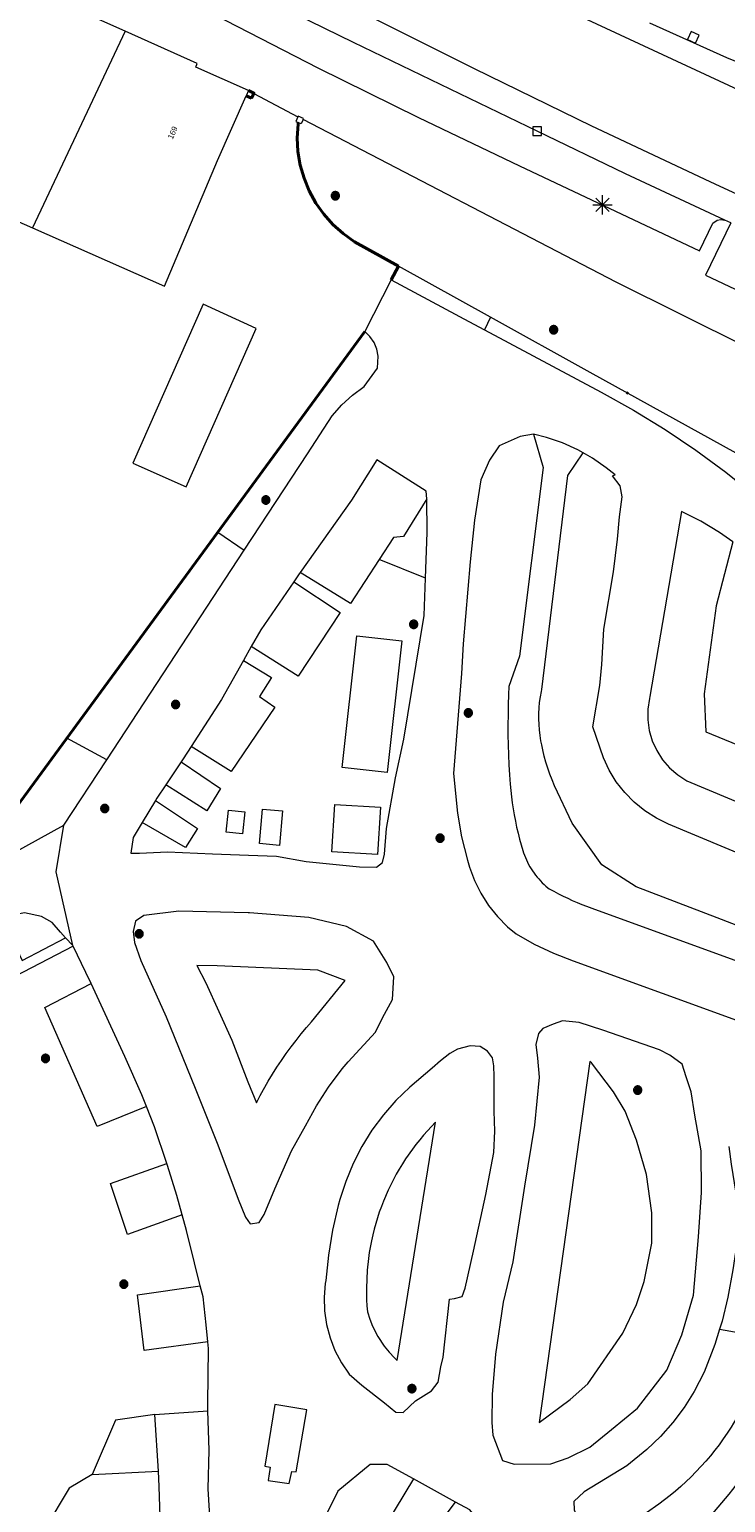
# Model space of a CAD drawing. Header units: metres. Extents: x 135779 to 137489, y 452643 to 455118.
# Tile 433 of 489: x 137249 to 137285, y 454446 to 454522. Entities that reach past the tile are written whole.
import ezdxf
from ezdxf.enums import TextEntityAlignment as Align

# ---------------------------------------------------------------- set-up
doc = ezdxf.new("R2010")
doc.units = ezdxf.units.M
doc.linetypes.add('DGN_Style_4', pattern=[89.853097, 44.898487, -22.449243, 0.056123, -22.449243])
for name, color, linetype, lineweight in [('KTop_BTD_Groenvoorziening', 62, 'Continuous', 13), ('KTop_BTD_Groenvoorziening_gras- en kruidachtigen', 62, 'Continuous', 13), ('KTop_NAR_Huisnummer (t)', 7, 'Continuous', 13), ('KTop_OTD_Half verhard', 15, 'Continuous', 13), ('KTop_OTD_Onverhard', 15, 'Continuous', 13), ('KTop_PAL_Lichtmast', 40, 'Continuous', 13), ('KTop_PND_Grondvlaksituatie van BAG-pand [tachy]', 1, 'Continuous', 13), ('KTop_PND_Pandscheiding', 40, 'Continuous', 13), ('KTop_PUT_Kolk', 15, 'Continuous', 13), ('KTop_SHD_Hek (l)', 15, 'DGN_Style_4', 40), ('KTop_SHD_Muur', 15, 'Continuous', 13), ('KTop_SHD_Muur (l)', 15, 'Continuous', 40), ('KTop_VGO_Boom', 92, 'Continuous', 13), ('KTop_WGD_Parkeervlak', 251, 'Continuous', 13), ('KTop_WGD_Rijbaan_Lokale weg', 251, 'Continuous', 13), ('KTop_WGD_Voetpad', 251, 'Continuous', 13)]:
    doc.layers.add(name, color=color, linetype=linetype, lineweight=lineweight)
doc.styles.add('Style-ROVU', font='ROVU.shx')

# ---------------------------------------------------------------- blocks, each defined once
blk = doc.blocks.new('PAL_Lichtmast')
at = {"layer": 'KTop_PAL_Lichtmast'}
for p, q in [((-0.354, -0.354), (0.354, 0.354)), ((0.354, -0.354), (-0.354, 0.354)), ((0, -0.5), (0, 0.5)), ((-0.5, 0), (0.5, 0))]:
    blk.add_line(p, q, dxfattribs=at)
blk = doc.blocks.new('PUT_Kolk')
at = {"layer": 'KTop_PUT_Kolk', "flags": 128}
blk.add_lwpolyline([(0.225, -0.225), (0.225, 0.225), (-0.225, 0.225), (-0.225, -0.225), (0.225, -0.225)], dxfattribs=at)
blk = doc.blocks.new('VGO_Boom')
at = {"layer": 'KTop_VGO_Boom', "flags": 128}
for points in [[(0.215, 0), (0.214, 0.022), (0.21, 0.045), (0.204, 0.066), (0.196, 0.087), (0.186, 0.108), (0.174, 0.126), (0.16, 0.144), (0.144, 0.16), (0.126, 0.174), (0.107, 0.186), (0.087, 0.196), (0.066, 0.204), (0.045, 0.21), (0.022, 0.214), (-0.001, 0.215), (-0.023, 0.214), (-0.045, 0.21), (-0.067, 0.204), (-0.088, 0.196), (-0.108, 0.186), (-0.127, 0.174), (-0.144, 0.16), (-0.16, 0.144), (-0.174, 0.126), (-0.187, 0.107), (-0.197, 0.087), (-0.205, 0.066), (-0.211, 0.045), (-0.214, 0.022), (-0.215, -0.001), (-0.214, -0.023), (-0.211, -0.045), (-0.205, -0.067), (-0.197, -0.088), (-0.187, -0.108), (-0.174, -0.127), (-0.16, -0.144), (-0.144, -0.16), (-0.127, -0.174), (-0.108, -0.187), (-0.088, -0.197), (-0.067, -0.205), (-0.045, -0.211), (-0.023, -0.214), (0, -0.215), (0.022, -0.214), (0.045, -0.211), (0.066, -0.205), (0.087, -0.197), (0.108, -0.187), (0.126, -0.174), (0.144, -0.16), (0.16, -0.144), (0.174, -0.127), (0.186, -0.108), (0.196, -0.088), (0.204, -0.067), (0.21, -0.045), (0.214, -0.023), (0.215, -0.001)], [(0.155, 0), (0.154, 0.016), (0.152, 0.032), (0.147, 0.048), (0.142, 0.063), (0.134, 0.078), (0.125, 0.091), (0.115, 0.104), (0.104, 0.115), (0.091, 0.125), (0.077, 0.134), (0.063, 0.142), (0.048, 0.147), (0.032, 0.152), (0.016, 0.154), (-0.001, 0.155), (-0.017, 0.154), (-0.033, 0.152), (-0.048, 0.147), (-0.064, 0.142), (-0.078, 0.134), (-0.092, 0.125), (-0.104, 0.115), (-0.116, 0.104), (-0.126, 0.091), (-0.135, 0.077), (-0.142, 0.063), (-0.148, 0.048), (-0.152, 0.032), (-0.155, 0.016), (-0.155, -0.001), (-0.155, -0.017), (-0.152, -0.033), (-0.148, -0.048), (-0.142, -0.064), (-0.135, -0.078), (-0.126, -0.092), (-0.116, -0.104), (-0.104, -0.116), (-0.092, -0.126), (-0.078, -0.135), (-0.064, -0.142), (-0.048, -0.148), (-0.033, -0.152), (-0.017, -0.155), (0, -0.155), (0.016, -0.155), (0.032, -0.152), (0.048, -0.148), (0.063, -0.142), (0.078, -0.135), (0.091, -0.126), (0.104, -0.116), (0.115, -0.104), (0.125, -0.092), (0.134, -0.078), (0.142, -0.064), (0.147, -0.048), (0.152, -0.033), (0.154, -0.017), (0.155, -0.001)], [(0.095, 0), (0.094, 0.01), (0.093, 0.02), (0.09, 0.029), (0.087, 0.039), (0.082, 0.048), (0.077, 0.056), (0.071, 0.064), (0.064, 0.071), (0.056, 0.077), (0.047, 0.082), (0.039, 0.087), (0.029, 0.09), (0.02, 0.093), (0.01, 0.094), (-0.001, 0.095), (-0.01, 0.094), (-0.02, 0.093), (-0.03, 0.09), (-0.039, 0.087), (-0.048, 0.082), (-0.056, 0.077), (-0.064, 0.071), (-0.071, 0.064), (-0.077, 0.056), (-0.083, 0.047), (-0.087, 0.039), (-0.091, 0.029), (-0.093, 0.02), (-0.095, 0.01), (-0.095, -0.001), (-0.095, -0.01), (-0.093, -0.02), (-0.091, -0.03), (-0.087, -0.039), (-0.083, -0.048), (-0.077, -0.056), (-0.071, -0.064), (-0.064, -0.071), (-0.056, -0.077), (-0.048, -0.083), (-0.039, -0.087), (-0.03, -0.091), (-0.02, -0.093), (-0.01, -0.095), (0, -0.095), (0.01, -0.095), (0.02, -0.093), (0.029, -0.091), (0.039, -0.087), (0.048, -0.083), (0.056, -0.077), (0.064, -0.071), (0.071, -0.064), (0.077, -0.056), (0.082, -0.048), (0.087, -0.039), (0.09, -0.03), (0.093, -0.02), (0.094, -0.01), (0.095, -0.001)], [(0.035, 0), (0.035, 0.004), (0.034, 0.007), (0.033, 0.011), (0.032, 0.014), (0.03, 0.018), (0.028, 0.021), (0.026, 0.023), (0.023, 0.026), (0.021, 0.028), (0.017, 0.03), (0.014, 0.032), (0.011, 0.033), (0.007, 0.034), (0.004, 0.035), (-0.001, 0.035), (-0.004, 0.035), (-0.008, 0.034), (-0.011, 0.033), (-0.015, 0.032), (-0.018, 0.03), (-0.021, 0.028), (-0.024, 0.026), (-0.027, 0.023), (-0.029, 0.021), (-0.031, 0.017), (-0.032, 0.014), (-0.034, 0.011), (-0.035, 0.007), (-0.035, 0.004), (-0.035, -0.001), (-0.035, -0.004), (-0.035, -0.008), (-0.034, -0.011), (-0.032, -0.015), (-0.031, -0.018), (-0.029, -0.021), (-0.027, -0.024), (-0.024, -0.027), (-0.021, -0.029), (-0.018, -0.031), (-0.015, -0.032), (-0.011, -0.034), (-0.008, -0.035), (-0.004, -0.035), (0, -0.035), (0.004, -0.035), (0.007, -0.035), (0.011, -0.034), (0.014, -0.032), (0.018, -0.031), (0.021, -0.029), (0.023, -0.027), (0.026, -0.024), (0.028, -0.021), (0.03, -0.018), (0.032, -0.015), (0.033, -0.011), (0.034, -0.008), (0.035, -0.004), (0.035, 0)]]:
    blk.add_lwpolyline(points, dxfattribs=at)

msp = doc.modelspace()

# ---------------------------------------------------------------- linework, layer by layer
at = {"layer": 'KTop_BTD_Groenvoorziening', "flags": 128}
for points in [[(137268.219, 454509.965), (137267.848, 454509.25)], [(137272.999, 454507.318), (137268.219, 454509.965)], [(137272.999, 454507.318), (137272.702, 454506.644)], [(137289.564, 454498.15), (137278.192, 454504.442), (137272.999, 454507.318)], [(137266.47, 454506.563), (137258.83, 454496.138)], [(137269.625, 454493.753), (137267.229, 454494.732)], [(137250.993, 454485.443), (137248.395, 454481.898), (137247.74, 454480.525)], [(137248.297, 454473.075), (137247.521, 454474.814), (137248.118, 454475.084), (137248.664, 454473.904), (137250.929, 454475.079)], [(137251.316, 454474.636), (137248.297, 454473.075)], [(137255.562, 454450.319), (137253.517, 454450.034), (137252.306, 454447.211)], [(137252.306, 454447.211), (137251.114, 454446.502), (137249.852, 454444.376), (137249.622, 454442.517), (137251.633, 454440.37)], [(137252.306, 454447.211), (137255.756, 454447.378)]]:
    msp.add_lwpolyline(points, dxfattribs=at)
at = {"layer": 'KTop_BTD_Groenvoorziening_gras- en kruidachtigen', "flags": 128}
msp.add_lwpolyline([(137263.016, 454517.424), (137263.006, 454517.335), (137262.965, 454516.623), (137263.004, 454515.911), (137263.122, 454515.208), (137263.319, 454514.522), (137263.59, 454513.863), (137263.934, 454513.238), (137264.346, 454512.656), (137264.82, 454512.123), (137265.351, 454511.647), (137265.934, 454511.231), (137268.219, 454509.965)], dxfattribs=at)
at = {"layer": 'KTop_OTD_Half verhard', "flags": 128}
for points in [[(137246.722, 454478.654), (137250.84, 454480.927)], [(137250.929, 454475.079), (137250.666, 454475.369), (137250.223, 454475.872), (137249.682, 454476.176), (137248.795, 454476.379), (137248.344, 454476.28), (137248.136, 454476.237), (137246.757, 454475.903), (137245.399, 454475.493), (137243.858, 454474.827), (137242.01, 454473.42)], [(137251.298, 454474.673), (137250.929, 454475.079)]]:
    msp.add_lwpolyline(points, dxfattribs=at)
at = {"layer": 'KTop_OTD_Onverhard', "flags": 128}
for points in [[(137275.244, 454501.228), (137275.744, 454499.51), (137274.52, 454489.703), (137273.961, 454488.135), (137273.949, 454487.715), (137273.929, 454487.185), (137273.917, 454486.665), (137273.912, 454486.146), (137273.914, 454485.626), (137273.923, 454485.107), (137273.94, 454484.587), (137273.963, 454484.068), (137273.994, 454483.548), (137274.028, 454483.058), (137274.06, 454482.722), (137274.095, 454482.405), (137274.137, 454482.088), (137274.185, 454481.772), (137274.239, 454481.457), (137274.299, 454481.143), (137274.365, 454480.83), (137274.436, 454480.519), (137274.514, 454480.209), (137274.598, 454479.9), (137274.681, 454479.614), (137274.722, 454479.49), (137274.767, 454479.366), (137274.817, 454479.243), (137274.87, 454479.123), (137274.927, 454479.004), (137274.988, 454478.887), (137275.052, 454478.772), (137275.121, 454478.659), (137275.193, 454478.548), (137275.268, 454478.44), (137275.347, 454478.335), (137275.43, 454478.232), (137275.516, 454478.132), (137275.605, 454478.034), (137275.697, 454477.94), (137275.792, 454477.848), (137275.89, 454477.76), (137275.991, 454477.675), (137276.061, 454477.62), (137276.29, 454477.504), (137276.542, 454477.368), (137276.778, 454477.247), (137277.016, 454477.131), (137277.257, 454477.021), (137277.501, 454476.915), (137277.747, 454476.816), (137277.995, 454476.721), (137278.277, 454476.62), (137287.549, 454473.245)], [(137305.918, 454467.947), (137284.79, 454476.121), (137280.583, 454477.723), (137278.793, 454478.872), (137277.246, 454481.035), (137276.337, 454482.977), (137276.207, 454483.277), (137276.089, 454483.581), (137275.981, 454483.889), (137275.884, 454484.2), (137275.798, 454484.515), (137275.723, 454484.833), (137275.67, 454485.103), (137275.629, 454485.307), (137275.584, 454485.587), (137275.55, 454485.871), (137275.528, 454486.157), (137275.518, 454486.443), (137275.521, 454486.729), (137275.535, 454487.015), (137275.561, 454487.3), (137275.599, 454487.584), (137275.65, 454487.875), (137275.676, 454487.981), (137277.022, 454499.094), (137277.818, 454500.263)], [(137269.706, 454497.873), (137268.478, 454495.926), (137267.971, 454495.87), (137267.229, 454494.732)], [(137258.83, 454496.138), (137250.993, 454485.443)], [(137258.83, 454496.138), (137260.214, 454495.216)], [(137285.598, 454495.647), (137284.729, 454492.324), (137284.115, 454487.755), (137284.2, 454485.782), (137309.132, 454475.539)], [(137267.229, 454494.732), (137265.733, 454492.44), (137263.112, 454494.042)], [(137262.781, 454493.562), (137265.19, 454491.976), (137263.013, 454488.665), (137260.577, 454490.2)], [(137266.059, 454490.766), (137268.4, 454490.508), (137267.64, 454483.661), (137265.299, 454483.92), (137266.059, 454490.766)], [(137260.175, 454489.488), (137261.635, 454488.599), (137261.008, 454487.604), (137261.801, 454487.06), (137259.534, 454483.71), (137257.447, 454485.009)], [(137253.07, 454484.326), (137250.993, 454485.443)], [(137256.938, 454484.224), (137258.984, 454482.831), (137258.263, 454481.68), (137256.133, 454483.019)], [(137255.603, 454482.215), (137257.788, 454480.753), (137257.155, 454479.77), (137254.907, 454481.065)], [(137260.234, 454481.612), (137260.117, 454480.483), (137259.271, 454480.571), (137259.387, 454481.7), (137260.234, 454481.612)], [(137262.202, 454481.667), (137262.046, 454479.874), (137261.006, 454479.967), (137261.162, 454481.76), (137262.202, 454481.667)], [(137264.913, 454482.006), (137267.284, 454481.869), (137267.141, 454479.399), (137264.77, 454479.536), (137264.913, 454482.006)], [(137260.845, 454466.5), (137261.043, 454466.88), (137261.462, 454467.627), (137261.683, 454467.993), (137261.912, 454468.355), (137262.149, 454468.712), (137262.394, 454469.063), (137262.646, 454469.409), (137262.905, 454469.75), (137263.171, 454470.085), (137263.445, 454470.415), (137263.711, 454470.721), (137265.452, 454472.867), (137264.03, 454473.405), (137258.806, 454473.62), (137257.753, 454473.643), (137258.22, 454472.741), (137259.565, 454469.77), (137260.401, 454467.593), (137260.845, 454466.5)], [(137255.134, 454466.309), (137252.563, 454465.272), (137249.841, 454471.452), (137252.251, 454472.699)], [(137278.172, 454468.65), (137275.54, 454449.903), (137277.153, 454451.094), (137278.062, 454451.916), (137279.885, 454454.543), (137280.591, 454456.042), (137280.986, 454457.227), (137281.383, 454459.217), (137281.383, 454460.793), (137281.118, 454462.788), (137280.584, 454464.568), (137280.009, 454466.071), (137279.401, 454467.071), (137278.25, 454468.578), (137278.172, 454468.65)], [(137268.157, 454453.133), (137270.157, 454465.501), (137269.526, 454464.823), (137269.328, 454464.586), (137269.135, 454464.344), (137268.949, 454464.098), (137268.595, 454463.592), (137268.428, 454463.332), (137268.267, 454463.068), (137268.113, 454462.8), (137267.966, 454462.529), (137267.692, 454461.975), (137267.447, 454461.408), (137267.335, 454461.12), (137267.23, 454460.83), (137267.043, 454460.241), (137266.96, 454459.943), (137266.885, 454459.644), (137266.818, 454459.342), (137266.706, 454458.735), (137266.662, 454458.429), (137266.596, 454457.815), (137266.555, 454456.889), (137266.558, 454456.58), (137266.567, 454456.272), (137266.585, 454455.963), (137266.61, 454455.655), (137266.729, 454455.274), (137266.877, 454454.902), (137267.15, 454454.368), (137267.483, 454453.87), (137267.736, 454453.56), (137268.011, 454453.27), (137268.157, 454453.133)], [(137256.988, 454460.688), (137254.141, 454459.667), (137253.253, 454462.317), (137256.19, 454463.35)], [(137258.312, 454454.097), (137255.006, 454453.648), (137254.67, 454456.533), (137257.928, 454457.001)], [(137284.907, 454454.752), (137287.352, 454454.32), (137286.242, 454450.973), (137285.883, 454450.294), (137285.507, 454449.662), (137285.307, 454449.354), (137285.099, 454449.05), (137284.883, 454448.752), (137284.66, 454448.46), (137284.429, 454448.173), (137284.192, 454447.892), (137283.437, 454447.088), (137282.9, 454446.584), (137282.622, 454446.343), (137282.339, 454446.109), (137281.754, 454445.663), (137281.104, 454445.22), (137280.538, 454444.869), (137279.957, 454444.517), (137279.372, 454444.172), (137278.447, 454443.658)], [(137283.694, 454444.163), (137285.403, 454446.182), (137285.603, 454446.43), (137285.983, 454446.932), (137286.165, 454447.19), (137286.511, 454447.716), (137286.676, 454447.984), (137286.834, 454448.256), (137286.987, 454448.532), (137287.134, 454448.811), (137287.274, 454449.092), (137287.409, 454449.377), (137287.537, 454449.665), (137287.659, 454449.955), (137287.775, 454450.248), (137287.988, 454450.841), (137288.084, 454451.141), (137288.174, 454451.443), (137288.257, 454451.747), (137288.334, 454452.052), (137288.405, 454452.359), (137288.575, 454453.288), (137288.718, 454454.369), (137290.881, 454454.018)], [(137255.562, 454450.319), (137258.327, 454450.513)], [(137255.756, 454447.378), (137255.562, 454450.319)], [(137255.682, 454437.94), (137255.726, 454438.67), (137255.798, 454440.253), (137255.823, 454441.044), (137255.841, 454441.836), (137255.851, 454442.628), (137255.854, 454443.42), (137255.837, 454445.004), (137255.79, 454446.587), (137255.756, 454447.378)], [(137269.007, 454446.98), (137267.546, 454444.578), (137264.602, 454438.616), (137264.128, 454435.891), (137267.165, 454439.774), (137270.014, 454444.203), (137271.194, 454445.774)]]:
    msp.add_lwpolyline(points, dxfattribs=at)
at = {"layer": 'KTop_PND_Grondvlaksituatie van BAG-pand [tachy]', "flags": 128}
for points in [[(137254.018, 454522.159), (137247.288, 454525.165)], [(137260.439, 454519.075), (137257.687, 454520.302), (137257.768, 454520.484), (137254.018, 454522.159)], [(137249.205, 454511.944), (137256.074, 454508.928), (137258.826, 454515.453), (137260.317, 454518.802)], [(137260.439, 454519.075), (137260.317, 454518.802)], [(137242.454, 454514.907), (137249.205, 454511.944)], [(137254.422, 454499.736), (137257.195, 454498.507), (137260.822, 454506.716), (137258.074, 454507.986), (137254.422, 454499.736)]]:
    msp.add_lwpolyline(points, dxfattribs=at)
at = {"layer": 'KTop_PND_Pandscheiding', "flags": 128}
msp.add_lwpolyline([(137254.018, 454522.159), (137249.205, 454511.944)], dxfattribs=at)
at = {"layer": 'KTop_SHD_Hek (l)', "flags": 128}
for points in [[(137265.934, 454511.231), (137265.351, 454511.647), (137264.82, 454512.123), (137264.346, 454512.656), (137263.934, 454513.238), (137263.59, 454513.863), (137263.319, 454514.522), (137263.122, 454515.208), (137263.004, 454515.911), (137262.965, 454516.623), (137263.006, 454517.335), (137263.016, 454517.424)], [(137268.219, 454509.965), (137265.934, 454511.231)], [(137267.848, 454509.25), (137268.219, 454509.965)], [(137339.307, 454471.141), (137321.439, 454480.454), (137306.39, 454488.783), (137294.77, 454495.27), (137278.192, 454504.442), (137268.219, 454509.965)], [(137248.395, 454481.898), (137266.47, 454506.563)]]:
    msp.add_lwpolyline(points, dxfattribs=at)
at = {"layer": 'KTop_SHD_Muur', "flags": 128}
for points in [[(137260.317, 454518.802), (137260.59, 454518.677), (137260.706, 454518.931)], [(137260.706, 454518.931), (137260.714, 454518.949), (137260.439, 454519.075)], [(137263.003, 454517.717), (137262.895, 454517.48), (137263.016, 454517.424)], [(137263.27, 454517.579), (137263.292, 454517.627), (137263.019, 454517.752), (137263.003, 454517.717)], [(137263.27, 454517.579), (137263.168, 454517.355), (137263.016, 454517.424)]]:
    msp.add_lwpolyline(points, dxfattribs=at)
at = {"layer": 'KTop_SHD_Muur (l)', "flags": 128}
for points in [[(137260.317, 454518.802), (137260.59, 454518.677)], [(137260.439, 454519.075), (137260.714, 454518.949), (137260.706, 454518.931)], [(137260.706, 454518.931), (137260.59, 454518.677)]]:
    msp.add_lwpolyline(points, dxfattribs=at)
at = {"layer": 'KTop_WGD_Parkeervlak', "flags": 128}
msp.add_lwpolyline([(137285.179, 454512.351), (137280.024, 454514.749), (137275.428, 454516.965), (137265.882, 454521.572), (137262.872, 454523.047), (137258.535, 454525.248), (137254.235, 454527.521), (137248.334, 454530.858), (137237.272, 454537.421)], dxfattribs=at)
at = {"layer": 'KTop_WGD_Rijbaan_Lokale weg', "flags": 128}
for points in [[(137308.672, 454508.842), (137306.472, 454509.829), (137295.775, 454514.625), (137289.562, 454517.41), (137275.584, 454523.919), (137269.411, 454527.029), (137264.12, 454529.802), (137258.362, 454532.961), (137252.644, 454536.19), (137246.965, 454539.489), (137242.395, 454542.211), (137240.972, 454543.137)], [(137238.333, 454539.06), (137239.099, 454538.573), (137249.424, 454532.311), (137260.073, 454526.368), (137266.1, 454523.258), (137272.163, 454520.22), (137278.262, 454517.253), (137284.395, 454514.358), (137284.662, 454514.235), (137291.755, 454510.959), (137306.614, 454504.257)]]:
    msp.add_lwpolyline(points, dxfattribs=at)
at = {"layer": 'KTop_WGD_Voetpad', "flags": 128}
for points in [[(137236.181, 454538.068), (137236.303, 454537.969), (137236.4, 454537.799), (137236.421, 454537.606), (137236.365, 454537.421), (137235.631, 454536.101), (137249.043, 454528.154), (137252.147, 454526.466), (137259.246, 454522.712), (137264.032, 454520.267), (137269.259, 454517.683), (137274.521, 454515.171), (137283.871, 454510.759), (137284.565, 454512.197), (137284.778, 454512.344), (137284.978, 454512.387), (137285.179, 454512.351)], [(137281.26, 454522.603), (137285.272, 454520.792), (137289.851, 454518.935), (137290.817, 454518.516)], [(137260.706, 454518.931), (137263.003, 454517.717)], [(137357.671, 454470.544), (137357.956, 454471.265), (137343.29, 454478.567), (137326.374, 454486.99), (137306.247, 454496.341), (137298.832, 454499.744), (137289.736, 454504.051), (137279.543, 454509.13), (137263.27, 454517.579)], [(137285.497, 454512.218), (137284.182, 454509.486), (137289.691, 454506.9), (137290.975, 454509.712)], [(137285.497, 454512.218), (137285.179, 454512.351)], [(137267.848, 454509.25), (137266.47, 454506.563)], [(137267.848, 454509.25), (137271.885, 454507.079), (137272.702, 454506.644)], [(137260.214, 454495.216), (137263.49, 454500.209), (137264.785, 454502.193), (137265.281, 454502.756), (137265.832, 454503.26), (137266.438, 454503.706), (137267.143, 454504.661), (137267.164, 454505.28), (137267.098, 454505.649), (137266.956, 454505.997), (137266.743, 454506.306), (137266.47, 454506.563)], [(137272.702, 454506.644), (137278.757, 454503.421), (137280.438, 454502.481), (137282.079, 454501.472), (137283.676, 454500.395), (137285.227, 454499.254), (137286.675, 454498.093), (137288.638, 454496.384)], [(137275.244, 454501.228), (137274.546, 454501.121), (137273.449, 454500.624), (137272.963, 454499.876), (137272.51, 454498.86), (137272.17, 454496.764), (137271.958, 454494.596), (137271.591, 454490.341), (137271.491, 454488.799), (137271.092, 454483.61), (137271.284, 454481.554), (137271.508, 454480.321), (137271.809, 454479.104), (137271.911, 454478.755), (137272.17, 454478.056), (137272.502, 454477.388), (137272.904, 454476.76), (137273.371, 454476.179), (137273.897, 454475.651), (137274.336, 454475.287), (137275.279, 454474.755), (137276.273, 454474.286), (137277.299, 454473.89), (137286.543, 454470.525)], [(137277.818, 454500.263), (137277.538, 454500.421), (137276.739, 454500.78), (137275.911, 454501.065), (137275.244, 454501.228)], [(137269.706, 454497.873), (137269.664, 454498.279), (137267.097, 454499.894), (137265.778, 454497.8), (137263.112, 454494.042)], [(137307.171, 454470.567), (137282.262, 454480.973), (137281.625, 454481.286), (137281.027, 454481.669), (137280.476, 454482.116), (137279.979, 454482.623), (137279.542, 454483.182), (137279.171, 454483.787), (137278.87, 454484.43), (137278.326, 454486.04), (137278.691, 454488.175), (137278.785, 454489.277), (137278.89, 454491.109), (137279.391, 454494.086), (137279.609, 454495.777), (137279.705, 454496.948), (137279.845, 454497.98), (137279.736, 454498.55), (137279.348, 454499.065), (137279.487, 454499.114), (137279.02, 454499.493), (137278.3, 454499.991), (137277.818, 454500.263)], [(137269.625, 454493.753), (137269.715, 454496.133), (137269.706, 454497.873)], [(137285.598, 454495.647), (137284.91, 454496.128), (137283.935, 454496.71), (137282.922, 454497.223), (137281.284, 454487.605), (137281.262, 454487.51), (137281.181, 454486.956), (137281.18, 454486.397), (137281.258, 454485.843), (137281.415, 454485.306), (137281.646, 454484.797), (137281.948, 454484.326), (137282.314, 454483.903), (137282.736, 454483.536), (137283.206, 454483.233), (137308.115, 454472.827)], [(137253.07, 454484.326), (137260.214, 454495.216)], [(137254.907, 454481.065), (137254.432, 454480.281), (137254.326, 454479.47), (137254.77, 454479.477), (137256.22, 454479.547), (137258.563, 454479.435), (137260.434, 454479.363), (137261.892, 454479.318), (137263.423, 454479.048), (137266.199, 454478.77), (137267.088, 454478.747), (137267.389, 454478.988), (137267.494, 454479.422), (137267.605, 454480.758), (137268.062, 454483.378), (137268.5, 454485.398), (137269.552, 454491.823), (137269.625, 454493.753)], [(137262.781, 454493.562), (137261.071, 454491.072), (137260.577, 454490.2)], [(137263.112, 454494.042), (137263.065, 454493.976), (137262.781, 454493.562)], [(137260.577, 454490.2), (137260.175, 454489.488)], [(137260.175, 454489.488), (137259.021, 454487.449), (137257.447, 454485.009)], [(137257.447, 454485.009), (137257.038, 454484.374), (137256.938, 454484.224)], [(137250.84, 454480.927), (137253.07, 454484.326)], [(137256.938, 454484.224), (137256.133, 454483.019)], [(137256.133, 454483.019), (137255.67, 454482.325), (137255.603, 454482.215)], [(137255.603, 454482.215), (137254.907, 454481.065)], [(137251.298, 454474.673), (137250.434, 454478.504), (137250.84, 454480.927)], [(137263.386, 454465.32), (137263.957, 454466.345), (137264.596, 454467.328), (137265.301, 454468.266), (137265.617, 454468.631), (137267.034, 454470.175), (137267.399, 454470.918), (137267.909, 454471.866), (137267.99, 454473.043), (137267.624, 454473.787), (137266.932, 454474.896), (137265.516, 454475.66), (137263.56, 454476.131), (137260.477, 454476.371), (137260.416, 454476.372), (137256.804, 454476.459), (137254.992, 454476.231), (137254.569, 454475.948), (137254.444, 454475.401), (137254.515, 454474.837), (137254.83, 454473.904), (137256.152, 454470.982), (137257.66, 454467.272), (137258.838, 454464.326), (137259.9, 454461.512), (137260.28, 454460.565), (137260.511, 454460.222), (137260.983, 454460.294), (137261.25, 454460.709), (137261.804, 454462.037), (137262.668, 454464.014), (137263.386, 454465.32)], [(137251.316, 454474.636), (137251.298, 454474.673)], [(137252.251, 454472.699), (137251.987, 454473.268), (137251.316, 454474.636)], [(137255.134, 454466.309), (137254.886, 454466.929), (137254.013, 454468.91), (137252.251, 454472.699)], [(137273.1, 454451.363), (137273.072, 454449.906), (137273.131, 454449.253), (137273.632, 454447.933), (137274.234, 454447.744), (137276.142, 454447.758), (137277.038, 454448.073), (137278.176, 454448.625), (137279.29, 454449.541), (137280.646, 454450.655), (137282.176, 454452.63), (137282.956, 454454.461), (137283.557, 454456.515), (137283.806, 454459.542), (137283.978, 454461.85), (137283.947, 454464.008), (137283.616, 454465.863), (137283.439, 454467.073), (137283.18, 454467.862), (137282.958, 454468.507), (137282.322, 454468.985), (137281.788, 454469.26), (137278.839, 454470.284), (137277.616, 454470.673), (137276.754, 454470.761), (137276.263, 454470.594), (137275.724, 454470.371), (137275.5, 454470.115), (137275.368, 454469.541), (137275.455, 454468.821), (137275.529, 454467.842), (137275.287, 454465.353), (137274.778, 454462.185), (137274.164, 454458.252), (137273.658, 454456.159), (137273.27, 454453.451), (137273.1, 454451.363)], [(137273.232, 454465.033), (137273.197, 454466.069), (137273.198, 454466.941), (137273.2, 454467.881), (137273.178, 454468.437), (137273.106, 454468.85), (137272.852, 454469.189), (137272.462, 454469.434), (137271.954, 454469.459), (137271.29, 454469.295), (137270.885, 454469.07), (137270.401, 454468.692), (137269.974, 454468.299), (137268.808, 454467.328), (137268.095, 454466.632), (137267.441, 454465.881), (137266.849, 454465.08), (137266.324, 454464.234), (137265.868, 454463.348), (137265.484, 454462.429), (137265.176, 454461.482), (137265.095, 454461.181), (137264.799, 454459.894), (137264.581, 454458.592), (137264.443, 454457.279), (137264.419, 454457.121), (137264.363, 454456.41), (137264.386, 454455.698), (137264.488, 454454.992), (137264.669, 454454.303), (137264.926, 454453.638), (137265.256, 454453.006), (137265.655, 454452.415), (137266.329, 454451.842), (137267.493, 454450.934), (137268.093, 454450.447), (137268.467, 454450.433), (137269.107, 454451.029), (137269.938, 454451.555), (137270.289, 454451.992), (137270.424, 454452.805), (137270.545, 454453.293), (137270.88, 454456.309), (137271.139, 454456.344), (137271.533, 454456.454), (137271.692, 454456.874), (137272.128, 454458.796), (137272.769, 454461.741), (137273.18, 454463.931), (137273.232, 454465.033)], [(137256.19, 454463.35), (137255.552, 454465.266), (137255.134, 454466.309)], [(137285.397, 454464.243), (137285.515, 454463.316), (137285.749, 454461.815), (137285.828, 454460.794), (137285.826, 454459.77), (137285.745, 454458.749), (137285.6, 454457.83), (137285.342, 454456.406), (137285.037, 454455.167), (137284.907, 454454.752)], [(137256.988, 454460.688), (137256.71, 454461.694), (137256.224, 454463.249), (137256.19, 454463.35)], [(137257.928, 454457.001), (137257.62, 454458.192), (137257.212, 454459.88), (137256.988, 454460.688)], [(137258.312, 454454.097), (137258.228, 454454.971), (137258.075, 454456.436), (137257.928, 454457.001)], [(137284.907, 454454.752), (137284.655, 454453.95), (137284.105, 454452.521), (137283.582, 454451.508), (137283.066, 454450.682), (137282.484, 454449.902), (137281.84, 454449.171), (137281.138, 454448.497), (137280.098, 454447.649), (137277.88, 454446.312), (137277.343, 454445.807), (137277.356, 454445.375), (137277.914, 454443.988), (137278.447, 454443.658)], [(137258.327, 454450.513), (137258.317, 454450.897), (137258.345, 454453.756), (137258.312, 454454.097)], [(137263.463, 454450.558), (137261.804, 454450.847), (137261.277, 454447.634), (137261.554, 454447.584), (137261.46, 454446.892), (137262.539, 454446.739), (137262.686, 454447.36), (137262.916, 454447.346), (137263.463, 454450.558)], [(137258.289, 454437.894), (137258.413, 454440.752), (137258.492, 454443.887), (137258.335, 454446.461), (137258.381, 454448.468), (137258.327, 454450.513)], [(137269.007, 454446.98), (137267.645, 454447.73), (137266.76, 454447.716), (137265.071, 454446.342), (137261.721, 454439.556), (137260.133, 454430.432), (137260.223, 454429.909), (137260.378, 454429.691), (137260.591, 454429.528), (137260.842, 454429.434), (137261.109, 454429.418), (137261.656, 454429.669), (137264.589, 454431.935), (137269.45, 454438.151), (137273.127, 454443.868), (137271.926, 454445.371), (137271.194, 454445.774)], [(137271.194, 454445.774), (137269.007, 454446.98)]]:
    msp.add_lwpolyline(points, dxfattribs=at)

# ---------------------------------------------------------------- block references
at = {"layer": 'KTop_PAL_Lichtmast'}
msp.add_blockref('PAL_Lichtmast', (137278.825, 454513.145), dxfattribs=at)
at = {"layer": 'KTop_PUT_Kolk', "rotation": 245.7057828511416}
msp.add_blockref('PUT_Kolk', (137283.547, 454521.846), dxfattribs=at)
at = {"layer": 'KTop_PUT_Kolk'}
msp.add_blockref('PUT_Kolk', (137275.428, 454516.965), dxfattribs=at)
at = {"layer": 'KTop_VGO_Boom'}
for p in [(137264.945, 454513.617), (137276.289, 454506.656), (137261.335, 454497.818), (137269.017, 454491.359), (137256.645, 454487.195), (137271.855, 454486.759), (137252.963, 454481.794), (137270.387, 454480.252), (137254.75, 454475.282), (137249.884, 454468.815), (137280.655, 454467.169), (137253.954, 454457.089), (137268.923, 454451.666)]:
    msp.add_blockref('VGO_Boom', p, dxfattribs=at)

# ---------------------------------------------------------------- texts
at = {"layer": 'KTop_NAR_Huisnummer (t)', "style": 'Style-ROVU'}
msp.add_text('169', height=0.3, rotation=65.9, dxfattribs=at).set_placement((137256.627, 454517.196), align=Align.MIDDLE_RIGHT)

doc.saveas('drawing.dxf')
